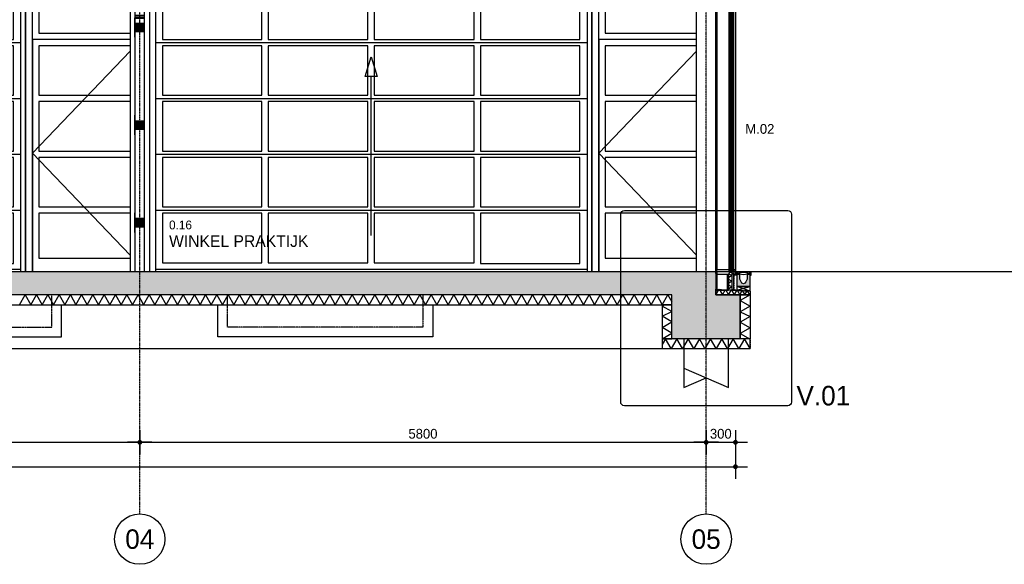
# Model space of a CAD drawing. Header units: millimetres. Extents: x -297000 to 504135, y -166520 to 252050.
# Tile 301 of 416: x 28495 to 38578, y -18600 to -13020. Entities that reach past the tile are written whole.
import ezdxf
from ezdxf.enums import TextEntityAlignment as Align

# ---------------------------------------------------------------- set-up
doc = ezdxf.new("R2010")
doc.units = ezdxf.units.MM
doc.header["$MEASUREMENT"] = 0
for name, pattern in [('ACAD_ISO10W100', [18, 12, -3, 0, -3]), ('CENTER', [50.800000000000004, 31.75, -6.349999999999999, 6.349999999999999, -6.349999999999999]), ('DASHED2', [0.375, 0.25, -0.125]), ('HIDDEN2', [4.762499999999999, 3.175, -1.5875]), ('HIDDENX2', [0.75, 0.5, -0.25])]:
    doc.linetypes.add(name, pattern=pattern)
doc.layers.get('Defpoints').update_dxf_attribs({"color": 6})
for name, color, linetype in [('010_D0050_D', 1, 'Continuous'), ('010_T0050_T', 4, 'Continuous'), ('010_T0100_T', 4, 'Continuous'), ('040_AXPRI_B', 9, 'CENTER'), ('068_HATCH_H', 8, 'Continuous'), ('080_SYMB_DETAIL', 4, 'Continuous'), ('200_PRIMA_G', 3, 'Continuous'), ('210_INSUL_G', 8, 'Continuous'), ('210_WALEX_G', 2, 'Continuous'), ('220_WALIN_E', 1, 'Continuous'), ('220_WALIN_G', 1, 'Continuous'), ('299_CONCR_G', 3, 'Continuous'), ('299_CONCR_H', 251, 'Continuous'), ('299_STEEL_H', 8, 'Continuous'), ('310_WINDO_E', 1, 'Continuous'), ('320_DOORS_E', 8, 'Continuous'), ('520_DRAIN_E', 8, 'Continuous'), ('520_DRAIN_G', 2, 'Continuous')]:
    doc.layers.add(name, color=color, linetype=linetype)
doc.styles.add('VMX 1 SMALL 100', font='unvr55w.TTF', dxfattribs={"height": 100})
doc.styles.add('VMX 2 MEDIUM 0', font='unvr55w.TTF', dxfattribs={"height": 2})
doc.styles.add('VMX 2 MEDIUM 100', font='unvr55w.TTF', dxfattribs={"height": 200})
doc.styles.add('VMX 2 MEDIUM 50', font='unvr55w.TTF', dxfattribs={"height": 100})
doc.styles.add('VMX 3 BIG 1', font='unvr55w.TTF', dxfattribs={"height": 4})
doc.styles.add('VMX 3 BIG 200', font='unvr55w.TTF', dxfattribs={"height": 800})
doc.dimstyles.new('VMX 50', dxfattribs={"dimscale": 50, "dimtxt": 1, "dimasz": 1, "dimexe": 2, "dimexo": 2, "dimgap": 0.7, "dimtad": 1, "dimdec": 0, "dimdsep": 46, "dimtxsty": 'VMX 2 MEDIUM 50', "dimblk1": 'VMX-DIM-ARROW', "dimblk2": 'VMX-DIM-ARROW', "dimsah": 1, "dimcen": 1, "dimdle": 2, "dimse1": 1, "dimse2": 1, "dimclrd": 256, "dimclre": 256, "dimclrt": 256, "dimadec": 0, "dimazin": 0, "dimtm": 1e-09, "dimtfac": 1, "dimtdec": 0, "dimtmove": 2, "dimatfit": 2, "dimldrblk": 'VMX-DIM-ARROW', "dimfxl": 0, "dimtolj": 2, "dimlwd": -1, "dimarcsym": 0})

# ---------------------------------------------------------------- blocks, each defined once
blk = doc.blocks.new('*U1249')
at = {"layer": '068_HATCH_H'}
h = blk.add_hatch(dxfattribs=at)
h.set_pattern_fill('PLAST', color=256, scale=500, angle=180, style=0)
h.set_pattern_definition([(180, (0, 2399.999678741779), (-1.530757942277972e-14, -125), []), (180, (-1.913447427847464e-15, 2384.374678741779), (-1.530757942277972e-14, -125), []), (180, (-3.826894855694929e-15, 2368.749678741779), (-1.530757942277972e-14, -125), [])])
h.paths.add_polyline_path([(0, 2399.999678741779), (100, 2399.999678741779), (100, 3399.999678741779), (0, 3399.999678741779)])
at = {"layer": '220_WALIN_G', "ltscale": 10}
for p, q in [((-6.123031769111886e-15, 2400), (6.123031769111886e-15, 2600)), ((100, 2400), (100, 2600)), ((-6.123031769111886e-15, 1400), (6.123031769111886e-15, 1600)), ((100, 1400), (100, 1600)), ((-6.123031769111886e-15, 400), (6.123031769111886e-15, 600)), ((100, 400), (100, 600))]:
    blk.add_line(p, q, dxfattribs=at)
blk.add_lwpolyline([(0, 0), (100, 0), (100, 3399.999678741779), (0, 3399.999678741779)], close=True, dxfattribs=at)
at = {"layer": '220_WALIN_E', "ltscale": 10, "char_height": 100, "width": 100, "attachment_point": 5, "style": 'VMX 1 SMALL 100', "bg_fill": 1, "box_fill_scale": 1, "bg_fill_color": 255, "bg_fill_transparency": 0}
for insert in [(50, 2500), (50, 1500), (50, 500)]:
    blk.add_mtext('{\\fUnivers Condensed|b0|i0|c0|p34;A}', dxfattribs=dict(at, insert=insert))
blk = doc.blocks.new('VMX GRID')
at = {"linetype": 'Continuous'}
blk.add_circle((0, 0), 4.499999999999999, dxfattribs=at)
at = {"style": 'VMX 2 MEDIUM 0'}
blk.add_attdef('00', text='', height=2, dxfattribs=at).set_placement((0, 0), align=Align.MIDDLE_CENTER)
blk = doc.blocks.new('GRID02')
at = {"layer": '040_AXPRI_B', "linetype": 'ACAD_ISO10W100'}
for p, q in [((17399.99999783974, -2483.903999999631), (17399.99999788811, 11470.78071810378)), ((23199.99999783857, -2483.903999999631), (23199.99999788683, 11470.78071810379))]:
    blk.add_line(p, q, dxfattribs=at)
at = {"layer": 'Defpoints'}
blk.add_lwpolyline([(-4000, 0), (27199.99999785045, 0)], dxfattribs=at)
at = {"layer": '040_AXPRI_B', "ltscale": 2}
ref = blk.add_blockref('VMX GRID', (17399.99999783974, -2741.951999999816), dxfattribs=dict(at, xscale=57.34400000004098, yscale=57.34399999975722, zscale=57.34400000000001))
ref.add_attrib('00', '04', dxfattribs={"layer": '0', "height": 200, "style": 'VMX 3 BIG 1'}).set_placement((17399.99999783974, -2741.951999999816), align=Align.MIDDLE_CENTER)
ref = blk.add_blockref('VMX GRID', (23199.99999783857, -2741.951999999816), dxfattribs=dict(at, xscale=57.34400000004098, yscale=57.34399999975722, zscale=57.34400000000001))
ref.add_attrib('00', '05', dxfattribs={"layer": '0', "height": 200, "style": 'VMX 3 BIG 1'}).set_placement((23199.99999783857, -2741.951999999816), align=Align.MIDDLE_CENTER)
blk = doc.blocks.new('SEGMENTDEUR_aanzicht')
at = {"layer": '320_DOORS_E'}
for points in [[(5700.000000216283, 2950), (100.0000004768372, 2950)], [(160.0000004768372, 2950), (160.0000004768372, 0)], [(4580.000000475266, 0), (4630.000000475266, 0), (4630.000000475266, 2950), (4580.000000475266, 2950), (4580.000000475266, 0)], [(4630.000000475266, 0), (4700.002486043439, -2.275919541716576e-07), (4700.002486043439, 2950), (4630.000000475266, 2950.000000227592), (4630.000000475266, 0)], [(5699.99998373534, 2885), (4765.002469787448, 2885), (4765.002469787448, 2442.99999999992), (5699.99998373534, 2442.999999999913)], [(160.0000004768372, 2345.499999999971), (4580.000000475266, 2345.499999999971)], [(5699.999983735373, 2378.000211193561), (4700.002580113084, 2377.999999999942), (4700.002469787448, -2.275919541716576e-07), (5699.999983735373, -1.178850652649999e-07)], [(5699.999983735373, 2257.760817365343), (4700.002469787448, 1212.50012045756), (5699.999983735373, 167.2394238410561)], [(5699.999983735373, 2312.99999612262), (4765.00257618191, 2312.999999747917), (4765.00257618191, 1806.000000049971), (5699.999983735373, 1805.999996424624)], [(160.0000004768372, 1773.500000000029), (4580.000000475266, 1773.500000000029)], [(5699.999983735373, 1740.99999632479), (4765.00257618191, 1740.999999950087), (4765.002576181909, 1234.00000005), (5699.999983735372, 1233.999996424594)], [(160.0000004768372, 1201.500000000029), (4580.000000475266, 1201.500000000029)], [(5699.999983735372, 1168.999996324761), (4765.002576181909, 1168.999999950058), (4765.002576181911, 662.0000000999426), (5699.999983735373, 661.9999964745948)], [(160.0000004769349, 629.5000000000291), (4580.000000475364, 629.5000000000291)], [(5699.999983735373, 596.9999963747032), (4765.002576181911, 597), (4765.002576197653, 134.999999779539), (5699.999983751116, 134.9999961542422)], [(160.0000004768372, 25), (4580.000000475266, 25)], [(160.0000004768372, 0), (4580.000000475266, 0)]]:
    blk.add_lwpolyline(points, dxfattribs=at)
for points in [[(1249.000000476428, 2885), (232.0000004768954, 2885), (232.0000004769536, 2378), (1249.000000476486, 2378)], [(2336.00000047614, 2885.000000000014), (1314.000000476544, 2885), (1314.000000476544, 2377.999999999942), (2336.00000047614, 2377.999999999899)], [(3423.000000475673, 2885), (2401.000000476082, 2885.000000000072), (2401.00000047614, 2378.000000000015), (3423.000000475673, 2377.999999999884)], [(4508.000000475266, 2885), (3488.000000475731, 2885), (3488.000000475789, 2377.999999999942), (4508.000000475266, 2377.999999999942)], [(1249.000000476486, 2312.999999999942), (232.0000004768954, 2312.999999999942), (232.0000004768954, 1806), (1249.000000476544, 1806)], [(2336.000000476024, 2313.000000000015), (1314.000000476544, 2312.999999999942), (1314.000000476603, 1806), (2336.000000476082, 1806.000000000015)], [(3423.000000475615, 2312.999999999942), (2401.00000047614, 2312.999999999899), (2401.000000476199, 1806.000000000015), (3423.000000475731, 1805.999999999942)], [(4508.000000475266, 2312.999999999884), (3488.000000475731, 2312.999999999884), (3488.000000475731, 1806), (4508.000000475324, 1806)], [(1249.000000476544, 1741), (232.0000004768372, 1741), (232.0000004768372, 1234), (1249.000000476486, 1234)], [(2336.000000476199, 1741.000000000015), (1314.000000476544, 1741), (1314.000000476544, 1234), (2336.00000047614, 1234.000000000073)], [(3423.000000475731, 1741), (2401.00000047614, 1741.000000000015), (2401.00000047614, 1234.000000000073), (3423.000000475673, 1234)], [(4508.000000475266, 1741), (3488.000000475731, 1740.999999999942), (3488.000000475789, 1234), (4508.000000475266, 1234)], [(1249.000000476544, 1168.999999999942), (232.0000004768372, 1169.000000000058), (232.0000004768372, 662), (1249.000000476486, 662)], [(2336.00000047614, 1168.999999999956), (1314.000000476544, 1168.999999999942), (1314.000000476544, 662), (2336.00000047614, 662.0000000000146)], [(3423.000000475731, 1168.999999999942), (2401.00000047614, 1169.000000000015), (2401.00000047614, 662.0000000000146), (3423.000000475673, 662)], [(4508.000000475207, 1169), (3488.000000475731, 1169), (3488.000000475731, 662), (4508.000000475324, 662.0000000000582)], [(1249.000000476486, 597), (232.0000004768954, 596.9999999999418), (232.0000004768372, 90), (1249.000000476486, 90.00000000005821)], [(2336.000000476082, 597.0000000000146), (1314.000000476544, 596.9999999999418), (1314.000000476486, 90), (2336.00000047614, 90.00000000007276)], [(3423.000000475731, 597), (2401.00000047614, 597.0000000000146), (2401.000000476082, 90.00000000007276), (3423.000000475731, 90)], [(4508.000000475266, 597), (3488.000000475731, 597), (3488.000000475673, 83.50000000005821), (4508.000000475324, 83.5)]]:
    blk.add_lwpolyline(points, close=True, dxfattribs=at)
at = {"layer": '320_DOORS_E', "color": 1}
for points in [[(2307.601228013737, 1997.500237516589), (2368.500000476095, 2197.500237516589), (2429.398772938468, 1997.500237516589), (2307.601228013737, 1997.500237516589)], [(2368.500000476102, 370.0001187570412), (2368.500000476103, 1997.500237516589)]]:
    blk.add_lwpolyline(points, dxfattribs=at)
blk = doc.blocks.new('ALCOA_gevel_drs')
at = {"layer": '310_WINDO_E', "color": 2}
for points in [[(112.0000000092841, 2899.999580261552), (234.000000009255, 2899.999580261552), (234.000000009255, 2911.499580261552), (236.500000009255, 2911.499580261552), (236.500000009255, 2919.999580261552), (255.0000000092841, 2919.999580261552), (255.0000000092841, 2929.999580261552), (236.5000000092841, 2929.999580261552), (236.5000000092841, 2938.499580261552), (234.000000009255, 2938.499580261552), (234.000000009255, 2949.999580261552), (112.0000000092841, 2949.999580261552, 0.414213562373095), (110.0000000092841, 2947.999580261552), (110.0000000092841, 2901.999580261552, 0.414213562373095)], [(112.0000000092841, 20), (234.000000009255, 20), (234.000000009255, 8.5), (236.500000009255, 8.5), (236.500000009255, 0), (255.0000000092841, 0), (255.0000000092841, -10), (236.5000000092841, -10), (236.5000000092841, -18.5), (234.000000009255, -18.5), (234.000000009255, -30), (112.0000000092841, -30, -0.414213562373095), (110.0000000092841, -28), (110.0000000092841, 18, -0.414213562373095)]]:
    blk.add_lwpolyline(points, format="xyb", close=True, dxfattribs=at)
at = {"layer": '310_WINDO_E', "color": 8}
for points in [[(110.0000000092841, 2924.999580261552), (110.0000000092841, 20.00164757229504)], [(234.000000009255, 2938.499580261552), (234.000000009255, 2953.499580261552), (244.000000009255, 2953.499580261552), (244.000000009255, 2938.499580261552), (234.000000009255, 2938.499580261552)], [(234.000000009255, 2938.499580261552), (244.000000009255, 2953.499580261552)], [(234.000000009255, 2953.499580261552), (244.000000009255, 2938.499580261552)], [(280.000000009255, 2938.499762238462), (280.000000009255, 2953.499762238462), (287.500000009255, 2953.499762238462), (287.500000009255, 2938.499762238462), (280.000000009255, 2938.499762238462)], [(280.000000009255, 2938.499762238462), (287.500000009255, 2953.499762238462)], [(280.000000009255, 2953.499762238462), (287.500000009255, 2938.499762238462)], [(234.000000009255, 2911.499580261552), (234.000000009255, 2896.499580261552), (249.000000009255, 2896.499580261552), (249.000000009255, 2911.499580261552), (234.000000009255, 2911.499580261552)], [(234.000000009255, 2911.499580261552), (249.000000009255, 2896.499580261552)], [(234.000000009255, 2896.499580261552), (249.000000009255, 2911.499580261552)], [(234.000000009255, 2899.999580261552), (234.0000066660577, 19.99981802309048)], [(280.000000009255, 2911.499580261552), (280.000000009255, 2896.499580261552), (287.500000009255, 2896.499580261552), (287.500000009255, 2911.499580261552), (280.000000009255, 2911.499580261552)], [(280.000000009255, 2911.499580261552), (287.500000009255, 2896.499580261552)], [(280.000000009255, 2896.499580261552), (287.500000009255, 2911.499580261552)], [(300.000000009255, 2899.999671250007), (300.0000066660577, 19.99990901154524)], [(234.000000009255, 8.5), (234.000000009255, 23.5), (249.000000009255, 23.5), (249.000000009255, 8.5), (234.000000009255, 8.5)], [(234.000000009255, 8.5), (249.000000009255, 23.5)], [(234.000000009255, 23.5), (249.000000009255, 8.5)], [(280.000000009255, 8.5), (280.000000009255, 23.5), (287.500000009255, 23.5), (287.500000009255, 8.5), (280.000000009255, 8.5)], [(280.000000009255, 8.5), (287.500000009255, 23.5)], [(280.000000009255, 23.5), (287.500000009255, 8.5)], [(280.000000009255, -18.50018197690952), (280.000000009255, -33.50018197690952), (287.500000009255, -33.50018197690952), (287.500000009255, -18.50018197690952), (280.000000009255, -18.50018197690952)], [(280.000000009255, -18.50018197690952), (287.500000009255, -33.50018197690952)], [(280.000000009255, -33.50018197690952), (287.500000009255, -18.50018197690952)]]:
    blk.add_lwpolyline(points, dxfattribs=at)
at = {"layer": '310_WINDO_E'}
for points in [[(280.000000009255, 2953.499762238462), (252.000000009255, 2956.499762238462), (244.000000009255, 2956.499762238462), (244.000000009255, 2938.499762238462), (280.000000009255, 2938.499762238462), (280.000000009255, 2953.499762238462)], [(249.000000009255, 9.20692233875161), (249.000000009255, 2910.792657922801), (255.000000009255, 2910.792657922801), (255.000000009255, 9.20692233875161), (249.000000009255, 9.20692233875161)], [(255.000000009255, 2910.792657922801), (271.000000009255, 2910.792657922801)], [(280.000000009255, 7.006922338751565), (271.000000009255, 7.006922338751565), (271.000000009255, 2912.992657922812), (280.000000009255, 2912.992657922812), (280.000000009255, 7.013844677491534)], [(255.000000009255, 9.20692233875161), (271.000000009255, 9.20692233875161)]]:
    blk.add_lwpolyline(points, dxfattribs=at)
at = {"layer": '310_WINDO_E', "color": 2}
for points in [[(287.500000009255, 2924.999671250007), (255.0000000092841, 2924.999580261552)], [(287.500000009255, 2899.999671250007), (300.000000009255, 2899.999671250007), (300.0000000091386, 2949.999671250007), (287.500000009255, 2949.999671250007), (287.500000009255, 2899.999671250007)], [(287.500000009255, 19.99990901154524), (300.000000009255, 19.99990901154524), (300.0000000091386, -30.00009098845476), (287.500000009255, -30.00009098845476), (287.500000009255, 19.99990901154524)], [(287.500000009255, -5.000090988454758), (255.0000000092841, -5)]]:
    blk.add_lwpolyline(points, dxfattribs=at)
blk = doc.blocks.new('ACOV75')
at = {"layer": '068_HATCH_H'}
h = blk.add_hatch(color=256, dxfattribs=at)
edge = h.paths.add_edge_path()
edge.add_arc((45.20454545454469, 92.99999999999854), 82.70454545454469, 179.999999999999, 222.89547265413, ccw=False)
edge.add_line((-37.5, 93), (-37.5, 101.7997283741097))
edge.add_line((-37.5, 101.7997283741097), (-37.50000000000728, 104.0808929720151))
edge.add_line((-37.50000000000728, 104.0808929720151), (-37.50000000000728, 124))
edge.add_line((-37.50000000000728, 124), (-67.50000000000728, 124))
edge.add_line((-67.50000000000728, 124), (-67.5, 0))
edge.add_line((-67.5, 0), (67.5, 0))
edge.add_line((67.5, 0), (67.49999999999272, 124))
edge.add_line((67.49999999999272, 124), (37.49999999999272, 124))
edge.add_line((37.49999999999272, 124), (37.49999999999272, 104.0808929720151))
edge.add_line((37.49999999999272, 104.0808929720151), (37.5, 101.7997283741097))
edge.add_line((37.5, 101.7997283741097), (37.5, 93))
edge.add_arc((-45.2045454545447, 92.99999999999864), 82.7045454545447, -42.89547265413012, 9.094947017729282e-13, ccw=False)
edge.add_arc((-4.288441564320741e-14, 51.00000000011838), 21.00000000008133, 222.895472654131, 317.104527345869, ccw=False)
at = {"layer": '520_DRAIN_G'}
blk.add_lwpolyline([(-15.38453038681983, 36.70607734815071, -0.1893834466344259), (-37.5, 93), (-37.5, 101.7997283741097), (-37.50000000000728, 104.0808929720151), (-37.50000000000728, 124), (-67.50000000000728, 124), (-67.5, 0), (67.5, 0), (67.49999999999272, 124), (37.49999999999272, 124), (37.49999999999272, 104.0808929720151), (37.5, 101.7997283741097), (37.5, 93, -0.189383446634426), (15.38453038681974, 36.70607734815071, -0.4358974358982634)], format="xyb", close=True, dxfattribs=at)
at = {"layer": '520_DRAIN_G', "color": 1}
for points in [[(-67.00000000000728, 124), (-67.00000000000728, 150), (-59.50000000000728, 149.6069416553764), (-59.50000000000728, 125.999993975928), (-37.49999999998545, 125.6159817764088), (-37.50000000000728, 124)], [(-59.50000000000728, 130.9987389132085), (-42.00000000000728, 130.9987389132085), (-42.00000000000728, 125.9905851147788), (-59.50000000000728, 125.999993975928), (-59.50000000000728, 130.9987389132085)], [(67.00000000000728, 124), (67.00000000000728, 150), (59.50000000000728, 149.6069416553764), (59.50000000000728, 125.999993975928), (37.49999999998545, 125.6159817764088), (37.50000000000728, 124)], [(59.49999999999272, 130.9987389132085), (41.99999999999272, 130.9987389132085), (41.99999999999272, 125.9905851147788), (59.49999999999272, 125.999993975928), (59.49999999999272, 130.9987389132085)]]:
    blk.add_lwpolyline(points, dxfattribs=at)
at = {"layer": '520_DRAIN_G'}
blk.add_lwpolyline([(-7.283063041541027e-12, 145), (-42.14111328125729, 145), (-42.62296269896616, 131.0081477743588), (-57.24874556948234, 130.9999939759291), (-59.25000000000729, 145), (-59.25000000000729, 150), (-7.275957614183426e-12, 150), (59.24999999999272, 150), (59.24999999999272, 145), (57.24874556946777, 130.9999939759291), (42.6229626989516, 130.9999939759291), (42.14111328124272, 145)], close=True, dxfattribs=at)
at = {"layer": '520_DRAIN_G', "color": 8}
blk.add_lwpolyline([(-42.62296269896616, 131.0081477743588), (-37.62296269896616, 131.0081477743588, 0.160610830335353), (37.6229626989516, 130.9999939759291), (42.6229626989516, 130.9999939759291)], format="xyb", dxfattribs=at)
blk = doc.blocks.new('1006_X-03.01')
at = {"layer": '299_CONCR_H'}
h = blk.add_hatch(color=256, dxfattribs=at)
h.paths.add_polyline_path([(350, -239.9996925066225), (-350, -239.9996925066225), (-350, -699.9996876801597), (350, -699.9996876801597)])
h.paths.add_polyline_path([(23299.99999784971, 0.0003288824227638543), (-100, 0.000298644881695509), (-100, -239.9996876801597), (23299.99999784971, -239.9997013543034)])
h.paths.add_polyline_path([(23549.99999784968, -239.999692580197), (22849.99999784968, -239.999692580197), (22849.99999784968, -699.9996877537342), (23549.99999784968, -699.9996877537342)])
at = {"color": 5}
for points in [[(23650.00038229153, -36.00000000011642), (23660.00038229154, -36.00000000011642), (23660.00038229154, 0), (27223.00038229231, 0)], [(23515.00038229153, -36.00000000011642), (23481.99999785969, -36.00000000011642)]]:
    blk.add_lwpolyline(points, dxfattribs=at)
at = {"layer": '068_HATCH_H'}
for points in [[(23433.99999785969, -23.24911581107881), (23465.99999785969, -41.72432442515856), (23415.9999978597, -70.59183788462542), (23466.49048434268, -99.74253384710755), (23415.9999978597, -128.8932298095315), (23465.99999785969, -157.7607432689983), (23415.9999978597, -186.6282567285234)], [(23299.99999784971, -239.999692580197), (23333.53465834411, -181.9159567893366), (23367.06931883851, -239.999692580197), (23398.46193701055, -185.6260829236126), (23429.85455518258, -239.999692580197), (23459.24195500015, -189.0992229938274), (23488.62935481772, -239.999692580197), (23516.13962055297, -192.3505145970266), (23543.64988628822, -239.999692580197), (23569.40292076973, -195.3941284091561), (23595.15598016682, -239.9997357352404), (23619.26405069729, -198.2433327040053), (23643.37209631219, -239.999692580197), (23650.00038229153, -228.5191644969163)], [(16169.396080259, -339.9996924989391), (16227.13110206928, -239.9997013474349), (16284.86612387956, -339.9996924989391), (16342.60114568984, -239.9997013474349), (16400.33616750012, -339.9996924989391), (16458.0711893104, -239.9997013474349), (16515.80621112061, -339.9996924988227), (16573.54123293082, -239.9997013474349), (16631.2762547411, -339.9996924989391), (16689.01127655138, -239.9997013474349), (16746.74629836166, -339.9996924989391), (16804.48132017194, -239.9997013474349), (16862.21634198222, -339.9996924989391), (16919.95136639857, -239.9996968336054), (16977.68639081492, -339.9996924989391), (17035.4214126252, -239.9997013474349), (17093.15643443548, -339.9996924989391), (17150.89145624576, -239.9997013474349), (17208.62647805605, -339.9996924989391), (17266.36149986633, -239.9997013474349), (17324.09652167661, -339.9996924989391), (17381.83154348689, -239.9997013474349), (17439.56656529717, -339.9996924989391), (17497.30158710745, -239.9997013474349), (17555.03660891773, -339.9996924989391), (17612.77163072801, -239.9997013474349), (17670.50665253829, -339.9996924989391), (17728.24167695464, -239.9996968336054), (17785.97670137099, -339.9996924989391), (17843.71172318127, -239.9997013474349), (17901.44674499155, -339.9996924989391), (17959.18176680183, -239.9997013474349), (18016.91678861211, -339.9996924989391), (18074.65181042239, -239.9997013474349), (18132.38683223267, -339.9996924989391), (18190.12185404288, -239.9997013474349), (18247.85687585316, -339.9996924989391), (18305.59189766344, -239.9997013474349), (18363.32691947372, -339.9996924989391), (18421.061941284, -239.9997013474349), (18478.79696309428, -339.9996924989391), (18536.53198751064, -239.9996968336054), (18594.26701192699, -339.9996924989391), (18652.00203373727, -239.9997013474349), (18709.73705554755, -339.9996924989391), (18767.47207735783, -239.9997013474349), (18825.20709916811, -339.9996924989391), (18882.94212097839, -239.9997013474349), (18940.67714278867, -339.9996924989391), (18998.41216459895, -239.9997013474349), (19056.14718640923, -339.9996924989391), (19113.88220821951, -239.9997013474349), (19171.61723002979, -339.9996924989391), (19229.35225184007, -239.9997013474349), (19287.08727365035, -339.9996924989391), (19344.82229806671, -239.9996968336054), (19402.55732248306, -339.9996924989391), (19460.29234429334, -239.9997013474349), (19518.02736610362, -339.9996924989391), (19575.7623879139, -239.9997013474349), (19633.49740972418, -339.9996924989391), (19691.23243153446, -239.9997013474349), (19748.96745334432, -339.9996924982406), (19806.70247515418, -239.9997013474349), (19864.43749696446, -339.9996924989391), (19922.17251877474, -239.9997013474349), (19979.90754058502, -339.9996924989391), (20037.6425623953, -239.9997013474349), (20095.37758420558, -339.9996924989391), (20153.11260862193, -239.9996968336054), (20210.84763303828, -339.9996924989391), (20268.58265484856, -239.9997013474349), (20326.31767665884, -339.9996924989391), (20384.05269846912, -239.9997013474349), (20441.7877202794, -339.9996924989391), (20499.52274208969, -239.9997013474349), (20557.25776389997, -339.9996924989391), (20614.99278571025, -239.9997013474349), (20672.72780752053, -339.9996924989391), (20730.46282933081, -239.9997013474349), (20788.19785114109, -339.9996924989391), (20845.93287295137, -239.9997013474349), (20903.66789476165, -339.9996924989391), (20961.402919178, -239.9996968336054), (21019.13794359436, -339.9996924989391), (21076.87296540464, -239.9997013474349), (21134.60798721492, -339.9996924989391), (21192.3430090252, -239.9997013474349), (21250.07803083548, -339.9996924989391), (21307.81305264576, -239.9997013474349), (21365.54807445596, -339.9996924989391), (21423.28309626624, -239.9997013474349), (21481.01811807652, -339.9996924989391), (21538.75313988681, -239.9997013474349), (21596.48816169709, -339.9996924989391), (21654.22318350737, -239.9997013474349), (21711.95820531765, -339.9996924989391), (21769.693229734, -239.9996968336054), (21827.42825415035, -339.9996924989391), (21885.16327596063, -239.9997013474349), (21942.89829777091, -339.9996924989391), (22000.63331958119, -239.9997013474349), (22058.36834139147, -339.9996924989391), (22116.10336320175, -239.9997013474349), (22173.83838501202, -339.9996924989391), (22231.5734068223, -239.9997013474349), (22289.30842863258, -339.9996924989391), (22347.04345044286, -239.9997013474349), (22404.77847225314, -339.9996924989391), (22462.51349406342, -239.9997013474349), (22520.2485158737, -339.9996924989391), (22577.98354029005, -239.9996968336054), (22635.71856470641, -339.9996924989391), (22693.45358651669, -239.9997013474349), (22751.18860832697, -339.9996924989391), (22808.92363013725, -239.9997013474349), (22849.99999708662, -311.1460558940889)], [(23650.00043746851, -239.9997881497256), (23550.00039114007, -297.7347143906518), (23650.00032711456, -355.4698317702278), (23550.00028078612, -413.2047580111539), (23650.00021592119, -460.9398863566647), (23550.00016959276, -518.6748125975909), (23650.00010556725, -576.4099299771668), (23550.00005472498, -634.1448588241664), (23649.99999521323, -691.8799788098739)], [(22749.99999701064, -689.9989341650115), (22850.00004333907, -632.2640079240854), (22750.00010736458, -574.5288905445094), (22850.00015369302, -516.7939643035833), (22750.00021771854, -459.0588469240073), (22850.00026488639, -411.3239097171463), (22750.00032891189, -353.5887923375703), (22773.53867735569, -339.9989505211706)], [(23649.99990637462, -789.9998028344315), (23592.2649801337, -689.9997565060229), (23534.52986275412, -789.9996924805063), (23476.79493651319, -689.9996461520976), (23419.05981913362, -789.999582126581), (23361.32489289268, -689.9995357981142), (23303.5897755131, -789.9994717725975), (23245.8548466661, -689.9994209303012), (23188.11972668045, -789.9993614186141), (23130.38480043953, -689.9993150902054), (23072.64968305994, -789.9992510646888), (23014.91475681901, -689.9992047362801), (22957.17963943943, -789.9991407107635), (22899.44471319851, -689.9990943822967), (22841.70959581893, -789.99903035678), (22783.97465953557, -689.9989666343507), (22749.99994077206, -748.8447758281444)]]:
    blk.add_lwpolyline(points, dxfattribs=at)
at = {"layer": '200_PRIMA_G', "color": 1}
for points in [[(22969.99999535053, -689.999584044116), (22970.00028205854, -989.9995840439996), (23430.00047319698, -1189.999144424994), (23429.99999535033, -689.9991444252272)], [(22970.00028205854, -989.9995840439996), (22970.0004731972, -1189.999584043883), (23200.00037762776, -1089.999364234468)]]:
    blk.add_lwpolyline(points, dxfattribs=at)
at = {"layer": '210_INSUL_G', "color": 1}
blk.add_lwpolyline([(23309.99999785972, -20.00000039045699), (23299.99999787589, -20.00000039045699), (23299.99999787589, -3.904569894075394e-07), (23309.99999785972, -3.904569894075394e-07)], close=True, dxfattribs=at)
for points in [[(23415.9999978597, -186.6282567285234), (23465.99999785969, -189.4853964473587), (23465.9999978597, -9.999671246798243), (23436.49999785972, -9.999671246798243), (23436.49999785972, -18.49985322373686), (23433.99999785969, -18.49967124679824), (23433.99999785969, -29.99967124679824), (23415.9999978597, -29.99967124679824), (23415.9999978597, -186.6282567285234)], [(23299.99999784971, -239.999692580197), (23299.99999784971, -179.999692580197), (23650.00038229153, -199.999692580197), (23650.00038229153, -239.999692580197), (23299.99999784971, -239.999692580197)], [(350.0000049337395, -339.9996924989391), (22849.99999677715, -339.9996924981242), (22849.99999784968, -239.99970134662), (350, -239.9997013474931), (350.0000049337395, -339.9996924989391)], [(23549.99999701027, -689.999698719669), (23550.00043746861, -239.9996925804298), (23650.00043746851, -239.9997881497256), (23649.99999701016, -689.999794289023)], [(22849.99999701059, -689.9990297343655), (22850.00033696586, -339.9990235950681), (22750.00034189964, -339.9989280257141), (22749.99999701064, -689.9989341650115), (22849.99999701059, -689.9990297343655)], [(23649.99999701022, -689.999794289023), (22749.99999701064, -689.9989341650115), (22749.9999014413, -789.9989341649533), (23649.9999014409, -789.9997942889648), (23649.99999701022, -689.999794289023)]]:
    blk.add_lwpolyline(points, dxfattribs=at)
at = {"layer": '210_INSUL_G'}
for points in [[(14399.99999781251, -339.9996924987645), (14399.99999697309, -669.9997123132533), (16599.99999697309, -669.9997123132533), (16599.99999781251, -339.9996924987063)], [(20399.99999781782, -339.9996924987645), (20399.99999697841, -669.9997123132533), (18199.99999697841, -669.9997123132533), (18199.99999781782, -339.9996924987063)], [(449.9999991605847, -789.9996986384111), (22749.99990143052, -790.0102112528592)]]:
    blk.add_lwpolyline(points, dxfattribs=at)
at = {"layer": '210_WALEX_G'}
blk.add_lwpolyline([(23479.99999785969, -18.49985322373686), (23479.99999785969, -189.4853964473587), (23465.99999785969, -189.4853964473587), (23465.99999785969, -18.49985322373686), (23479.99999785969, -18.49985322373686)], dxfattribs=at)
at = {"layer": '210_WALEX_G', "linetype": 'DASHED2', "ltscale": 0.5}
blk.add_lwpolyline([(23481.99999785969, -18.49985322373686), (23481.99999785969, -188.3964185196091), (23652.00038378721, -198.110715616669), (23651.99990637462, -789.9998044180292)], dxfattribs=at)
at = {"layer": '299_CONCR_G'}
blk.add_lwpolyline([(-350.0000008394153, -689.9996986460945), (-350, -239.9996925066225), (-100, -239.9996925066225), (-99.99999838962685, 0.0003008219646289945), (23299.99999784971, 0.0003288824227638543), (23299.99999278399, -239.9997013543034), (23550.00043746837, -239.9999402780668), (23549.99999701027, -689.999698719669), (22849.99999701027, -689.9990297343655), (22849.99999784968, -240.0000481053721), (350.0000000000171, -240.0000481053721), (349.9999991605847, -689.9996986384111), (-350.0000008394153, -689.9996986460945)], dxfattribs=at)
at = {"layer": '299_CONCR_G', "color": 8, "linetype": 'HIDDEN2'}
for points in [[(14499.9999978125, -239.9997013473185), (14499.99999697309, -569.9997123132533), (16499.99999697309, -569.9997123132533), (16499.9999978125, -239.9997013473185)], [(20299.99999781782, -239.9997013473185), (20299.99999697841, -569.9997123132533), (18299.99999697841, -569.9997123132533), (18299.99999781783, -239.9997013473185)]]:
    blk.add_lwpolyline(points, dxfattribs=at)
at = {"layer": '299_STEEL_H'}
for points in [[(17299.99999782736, 3400.000000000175), (17300.00000215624, 0.000306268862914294)], [(17499.99999782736, 3400.000000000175), (17500.00000215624, 0.000306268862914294)], [(23099.99999787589, -3.904569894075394e-07), (23099.99999787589, 3400.000000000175)], [(23299.99999787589, -3.904569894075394e-07), (23299.99999785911, 2900)]]:
    blk.add_lwpolyline(points, dxfattribs=at)
at = {"layer": '310_WINDO_E', "color": 8, "linetype": 'HIDDENX2'}
blk.add_lwpolyline([(23309.99999785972, -27.99967124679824), (23309.99999785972, -189.999692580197), (23433.99999785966, -189.999692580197), (23433.99999785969, -29.99967124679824)], dxfattribs=at)
at = {"layer": '520_DRAIN_E'}
for points in [[(23515.00038229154, -155.0000000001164), (23515.00038229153, -192.2854153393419), (23650.00038229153, -199.999692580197), (23650.00038229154, -155.0000000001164), (23515.00038229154, -155.0000000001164)], [(23515.00038229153, -192.2854153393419), (23650.00038229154, -155.0000000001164)], [(23650.00038229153, -199.999692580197), (23515.00038229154, -155.0000000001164)]]:
    blk.add_lwpolyline(points, dxfattribs=at)
for name, p in [('GRID02', (0, 0)), ('SEGMENTDEUR_aanzicht', (11600.00000161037, 0)), ('SEGMENTDEUR_aanzicht', (17400.00000161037, 0)), ('ALCOA_gevel_drs', (23199.99999785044, 0.0003287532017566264)), ('ACOV75', (23582.50038229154, -155.0000000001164))]:
    blk.add_blockref(name, p)
at = {"layer": '220_WALIN_G', "ltscale": 10}
blk.add_blockref('*U1249', (17349.99999785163, 0.0003212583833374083), dxfattribs=at)
blk = doc.blocks.new('VMX-DIM-ARROW')
h = blk.add_hatch(color=256)
edge = h.paths.add_edge_path()
edge.add_arc((0, 0), 0.5, 0, 360)
for p, q in [((0, 2.500000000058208), (0, -2.499999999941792)), ((-2.5, 0), (2.5, 0))]:
    blk.add_line(p, q)
blk = doc.blocks.new('*D841')
at = {"layer": '010_D0050_D'}
blk.add_line((29775.00430932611, -17350.00023882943), (35475.0043093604, -17350.00023882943), dxfattribs=at)
at = {"layer": 'Defpoints', "color": 0}
for p in [(29725.00430932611, -14350.00023882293), (35525.0043093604, -14350.00023921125), (35525.0043093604, -17350.00023882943)]:
    blk.add_point(p, dxfattribs=at)
at = {"layer": '010_D0050_D', "xscale": 50, "yscale": 50, "zscale": 50, "rotation": 180}
blk.add_blockref('VMX-DIM-ARROW', (29725.00430932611, -17350.00023882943), dxfattribs=at)
at = {"layer": '010_D0050_D', "xscale": 50, "yscale": 50, "zscale": 50}
blk.add_blockref('VMX-DIM-ARROW', (35525.0043093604, -17350.00023882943), dxfattribs=at)
at = {"layer": '010_D0050_D', "insert": (32625.00430934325, -17263.12213819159), "char_height": 100, "attachment_point": 5, "style": 'VMX 2 MEDIUM 50'}
blk.add_mtext('\\A2;5800', dxfattribs=at)
blk = doc.blocks.new('*D843')
at = {"layer": '010_D0050_D'}
blk.add_line((23975.00430932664, -17350.00023882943), (29675.00430932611, -17350.00023882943), dxfattribs=at)
at = {"layer": 'Defpoints', "color": 0}
for p in [(23925.00430932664, -14350.00023882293), (29725.00430932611, -14350.00023882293), (29725.00430932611, -17350.00023882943)]:
    blk.add_point(p, dxfattribs=at)
at = {"layer": '010_D0050_D', "xscale": 50, "yscale": 50, "zscale": 50, "rotation": 180}
blk.add_blockref('VMX-DIM-ARROW', (23925.00430932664, -17350.00023882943), dxfattribs=at)
at = {"layer": '010_D0050_D', "xscale": 50, "yscale": 50, "zscale": 50}
blk.add_blockref('VMX-DIM-ARROW', (29725.00430932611, -17350.00023882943), dxfattribs=at)
at = {"layer": '010_D0050_D', "insert": (26825.00430932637, -17263.12213819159), "char_height": 100, "attachment_point": 5, "style": 'VMX 2 MEDIUM 50'}
blk.add_mtext('\\A2;5800', dxfattribs=at)
blk = doc.blocks.new('*D845')
at = {"layer": '010_D0050_D'}
blk.add_line((12075.0043092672, -17600.00023882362), (35775.00430931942, -17600.00023882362), dxfattribs=at)
at = {"layer": 'Defpoints', "color": 0}
for p in [(12025.0043092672, -14350.00023882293), (35825.00430931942, -14350.00023882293), (35825.00430931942, -17600.00023882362)]:
    blk.add_point(p, dxfattribs=at)
at = {"layer": '010_D0050_D', "xscale": 50, "yscale": 50, "zscale": 50, "rotation": 180}
blk.add_blockref('VMX-DIM-ARROW', (12025.0043092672, -17600.00023882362), dxfattribs=at)
at = {"layer": '010_D0050_D', "xscale": 50, "yscale": 50, "zscale": 50}
blk.add_blockref('VMX-DIM-ARROW', (35825.00430931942, -17600.00023882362), dxfattribs=at)
at = {"layer": '010_D0050_D', "insert": (24272.07085705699, -17513.12213818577), "char_height": 100, "attachment_point": 5, "style": 'VMX 2 MEDIUM 50'}
blk.add_mtext('\\A2;23800', dxfattribs=at)
blk = doc.blocks.new('*D847')
at = {"layer": '010_D0050_D'}
blk.add_line((35575.0043093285, -17350.0002388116), (35775.00430931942, -17350.0002388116), dxfattribs=at)
at = {"layer": 'Defpoints', "color": 0}
for p in [(35525.0043093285, -14350.00023880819), (35825.00430931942, -14350.0002388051), (35825.00430931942, -17350.0002388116)]:
    blk.add_point(p, dxfattribs=at)
at = {"layer": '010_D0050_D', "xscale": 50, "yscale": 50, "zscale": 50, "rotation": 180}
blk.add_blockref('VMX-DIM-ARROW', (35525.0043093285, -17350.0002388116), dxfattribs=at)
at = {"layer": '010_D0050_D', "xscale": 50, "yscale": 50, "zscale": 50}
blk.add_blockref('VMX-DIM-ARROW', (35825.00430931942, -17350.0002388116), dxfattribs=at)
at = {"layer": '010_D0050_D', "insert": (35675.00430932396, -17263.12213819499), "char_height": 100, "attachment_point": 5, "style": 'VMX 2 MEDIUM 50'}
blk.add_mtext('\\A2;300', dxfattribs=at)

msp = doc.modelspace()

# ---------------------------------------------------------------- linework, layer by layer
at = {"layer": '080_SYMB_DETAIL', "color": 6}
msp.add_lwpolyline([(36399.9999999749, -15012.50000125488), (36399.9999999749, -16937.50000125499, -0.4142135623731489), (36362.4999999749, -16975.00000125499), (34687.4999999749, -16975.00000125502, -0.414213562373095), (34649.9999999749, -16937.50000125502), (34649.9999999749, -15012.50000125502, -0.4142135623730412), (34687.4999999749, -14975.00000125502), (36362.4999999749, -14975.00000125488, -0.414213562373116)], format="xyb", close=True, dxfattribs=at)

# ---------------------------------------------------------------- block references
msp.add_blockref('1006_X-03.01', (12325.00000211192, -15600.00000125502))

# ---------------------------------------------------------------- texts
at = {"layer": '010_T0050_T', "insert": (30024.99999996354, -15350.00000125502), "char_height": 120, "attachment_point": 7, "style": 'VMX 2 MEDIUM 50'}
msp.add_mtext('{\\H0.75x;0.16\\P}WINKEL PRAKTIJK{\\H0.75x; }', dxfattribs=at)
at = {"layer": '010_T0100_T', "insert": (36075.00001354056, -14139.99988237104), "char_height": 100, "attachment_point": 5, "style": 'VMX 2 MEDIUM 100'}
msp.add_mtext('M.02', dxfattribs=at)
at = {"layer": '080_SYMB_DETAIL', "insert": (36449.99999997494, -16975.00000125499), "char_height": 200.0000000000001, "attachment_point": 7, "style": 'VMX 3 BIG 200'}
msp.add_mtext('V.01', dxfattribs=at)

# ---------------------------------------------------------------- dimensions: what is measured, and where the dimension line sits
at = {"layer": '010_D0050_D'}
for base, p1, p2, picture, middle in [((35825.00430931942, -17600.00023882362), (12025.0043092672, -14350.00023882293), (35825.00430931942, -14350.00023882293), '*D845', (24272.07085705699, -17513.12213818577)), ((35825.00430931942, -17350.0002388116), (35525.0043093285, -14350.00023880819), (35825.00430931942, -14350.0002388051), '*D847', (35675.00430932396, -17263.12213819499))]:
    dim = msp.add_linear_dim(base=base, p1=p1, p2=p2, dimstyle='VMX 50', dxfattribs=at)
    dim.commit()
    dim.dimension.update_dxf_attribs({"geometry": picture, "text_midpoint": middle, "dimtype": 160})
for base, p1, p2, picture, middle in [((29725.00430932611, -17350.00023882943), (23925.00430932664, -14350.00023882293), (29725.00430932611, -14350.00023882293), '*D843', (26825.00430932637, -17263.12213819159)), ((35525.0043093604, -17350.00023882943), (29725.00430932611, -14350.00023882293), (35525.0043093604, -14350.00023921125), '*D841', (32625.00430934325, -17263.12213819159))]:
    dim = msp.add_linear_dim(base=base, p1=p1, p2=p2, dimstyle='VMX 50', dxfattribs=at)
    dim.commit()
    dim.dimension.update_dxf_attribs({"geometry": picture, "text_midpoint": middle})

doc.saveas('drawing.dxf')
